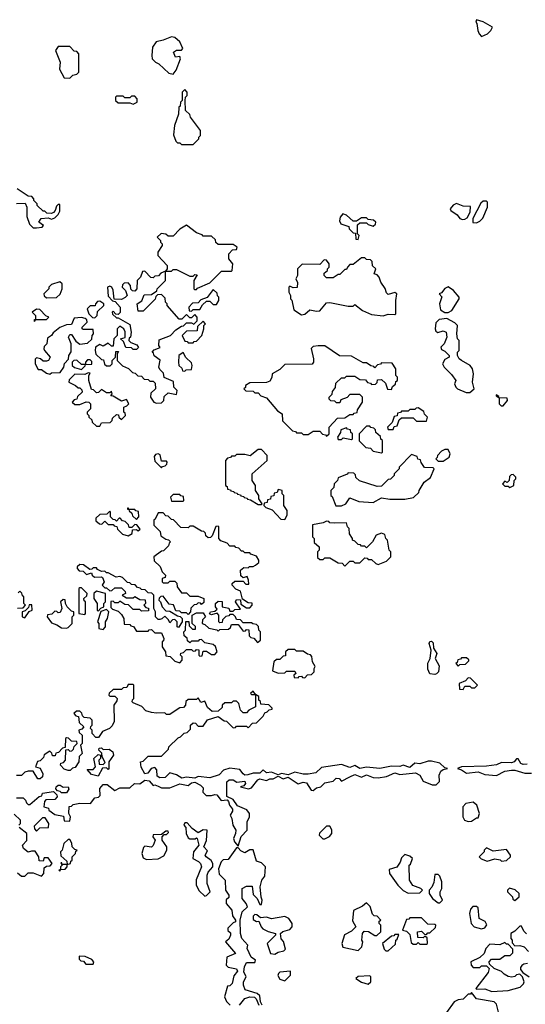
# Model space of a CAD drawing. Extents: x 2769579 to 2883812, y 684207 to 828660.
# Tile 445 of 505: x 2821825 to 2824857, y 809900 to 815810. Entities that reach past the tile are written whole.
import ezdxf

# ---------------------------------------------------------------- set-up
doc = ezdxf.new("R2010")
doc.units = 0

msp = doc.modelspace()

# ---------------------------------------------------------------- linework, layer by layer
at = {"layer": '0CON02XD'}
for points in [[(2824595, 815710), (2824630, 815725), (2824650, 815745), (2824660, 815765), (2824605, 815797.5), (2824565, 815810), (2824560, 815795), (2824567.5, 815787.5), (2824572.5, 815745), (2824580, 815725), (2824595, 815710)], [(2822745, 815482.5), (2822763.6, 815506.4), (2822790, 815575), (2822785, 815590), (2822760, 815585), (2822747.5, 815615), (2822765, 815626.7), (2822795, 815627.5), (2822802.5, 815637.5), (2822785, 815676.7), (2822755, 815703.3), (2822735, 815707.5), (2822685, 815686.7), (2822642.9, 815677.1), (2822621.2, 815645), (2822617.5, 815595), (2822620, 815575), (2822640, 815555), (2822660, 815545), (2822719.3, 815489.3), (2822745, 815482.5)], [(2822125, 815460), (2822143, 815477), (2822167, 815483), (2822180, 815495), (2822180, 815605), (2822168.3, 815618.3), (2822151.7, 815621.7), (2822125, 815650), (2822055, 815650), (2822040, 815625), (2822067.5, 815555), (2822063, 815513), (2822091.7, 815461.7), (2822125, 815460)], [(2822505, 815302.5), (2822530, 815315), (2822530, 815335), (2822515, 815350), (2822495, 815350), (2822485, 815340), (2822455, 815340), (2822445, 815350), (2822405, 815350), (2822400, 815345), (2822400, 815325), (2822415, 815310), (2822485, 815310), (2822505, 815302.5)], [(2822865, 815060), (2822900, 815095), (2822900, 815105), (2822910, 815115), (2822910, 815145), (2822850, 815225), (2822845, 815240), (2822820, 815265), (2822817.5, 815325), (2822820, 815345), (2822830, 815355), (2822830, 815375), (2822815, 815390), (2822800, 815375), (2822800, 815325), (2822790, 815315), (2822788.3, 815291.7), (2822780, 815285), (2822777, 815243), (2822752.5, 815175), (2822748.3, 815118.3), (2822761.7, 815081.7), (2822771.7, 815071.7), (2822785, 815070), (2822795, 815060), (2822865, 815060)], [(2821805, 814707.5), (2821858.3, 814708.3), (2821867.5, 814685), (2821868.3, 814628.3), (2821883, 814583), (2821905, 814560), (2821925, 814560), (2821960, 814565), (2821967.5, 814575), (2821940, 814595), (2821953, 814617), (2821995, 814620), (2822015, 814612.5), (2822035, 814620), (2822055, 814640), (2822065, 814660), (2822065, 814700), (2822055, 814700), (2822045, 814690), (2822037.5, 814665), (2822026.7, 814653.3), (2822015, 814647.5), (2821988.3, 814648.3), (2821975, 814660), (2821965, 814660), (2821930, 814695), (2821930, 814705), (2821910, 814725), (2821910, 814735), (2821898.3, 814748.3), (2821875, 814750), (2821810, 814795)], [(2824480.7, 814610.7), (2824495, 814612.5), (2824509.3, 814620.7), (2824527.5, 814655), (2824528.3, 814688.3), (2824485, 814690), (2824445, 814707.5), (2824423.6, 814696.4), (2824407.5, 814675), (2824410, 814665), (2824448, 814638), (2824465, 814617.5), (2824480.7, 814610.7)], [(2824565, 814590), (2824585, 814600), (2824601.7, 814618.3), (2824630, 814685), (2824630, 814715), (2824625, 814720), (2824605, 814720), (2824590.7, 814709.3), (2824543, 814617), (2824541.7, 814591.7), (2824565, 814590)], [(2823855, 814490), (2823860, 814515), (2823850, 814525), (2823851.7, 814578.3), (2823865, 814590), (2823905, 814590), (2823915, 814580), (2823945, 814570), (2823958.3, 814581.7), (2823960, 814595), (2823947, 814607), (2823915, 814610), (2823905, 814620), (2823875, 814620), (2823845, 814600), (2823825, 814600), (2823785, 814636.7), (2823762.5, 814645), (2823746.7, 814625), (2823743.3, 814603.3), (2823750, 814585), (2823798.3, 814568.3), (2823800, 814555), (2823825, 814530), (2823838.3, 814528.3), (2823841.7, 814491.7), (2823855, 814490)], [(2822645, 813507.5), (2822675, 813510), (2822690, 813525), (2822691.7, 813548.3), (2822715, 813570), (2822765, 813560), (2822770, 813585), (2822750, 813605), (2822748.3, 813638.3), (2822691.7, 813661.7), (2822688.3, 813688.3), (2822665, 813710), (2822660, 813725), (2822667, 813767), (2822631.7, 813791.7), (2822628.3, 813808.3), (2822620, 813815), (2822631.7, 813828.3), (2822668.3, 813841.7), (2822660, 813855), (2822661.7, 813888.3), (2822730, 813915), (2822760.7, 813949.3), (2822795, 813970), (2822808.3, 813971.7), (2822825, 813990), (2822855, 813990), (2822868.3, 813981.7), (2822888.3, 814001.7), (2822890, 814025), (2822875, 814040), (2822855, 814020), (2822845, 814020), (2822825, 814040), (2822798.3, 814011.7), (2822781.7, 814011.7), (2822710, 814095), (2822710, 814105), (2822700, 814115), (2822698.3, 814138.3), (2822675, 814160), (2822651.7, 814158.3), (2822641.7, 814148.3), (2822638.3, 814131.7), (2822565, 814060), (2822535, 814060), (2822530, 814105), (2822558.3, 814121.7), (2822571.7, 814158.3), (2822615, 814160), (2822648.3, 814181.7), (2822650, 814195), (2822700, 814245), (2822700, 814300), (2822735, 814300), (2822745, 814310), (2822765, 814310), (2822845, 814270), (2822865, 814270), (2822875, 814280), (2822888.3, 814278.3), (2822870, 814245), (2822870, 814195), (2822875, 814190), (2822885, 814190), (2822891.7, 814198.3), (2822965, 814230), (2823035, 814300), (2823095, 814300), (2823100, 814305), (2823102.5, 814345), (2823080, 814375), (2823080, 814405), (2823101.7, 814428.3), (2823125, 814430), (2823130, 814445), (2823105, 814460), (2823015, 814460), (2823001.7, 814471.7), (2822998.3, 814488.3), (2822975, 814510), (2822925, 814510), (2822918.3, 814518.3), (2822885, 814530), (2822825, 814577.5), (2822785, 814552.5), (2822745, 814510), (2822715, 814510), (2822701.7, 814521.7), (2822673, 814527), (2822650, 814505), (2822670, 814485), (2822670, 814475), (2822680, 814465), (2822680, 814455), (2822652.5, 814415), (2822652.5, 814395), (2822710, 814335), (2822710, 814315), (2822700, 814300), (2822671.7, 814288.3), (2822658.3, 814271.7), (2822635, 814270), (2822625, 814260), (2822611.7, 814261.7), (2822575, 814300), (2822561.7, 814298.3), (2822550, 814265), (2822530, 814245), (2822527.5, 814195), (2822515, 814180), (2822501.7, 814181.7), (2822491.7, 814191.7), (2822490, 814215), (2822475, 814230), (2822451.7, 814228.3), (2822441.7, 814218.3), (2822440, 814205), (2822460, 814185), (2822470, 814155), (2822458.3, 814141.7), (2822435, 814130), (2822391.7, 814131.7), (2822386.4, 814186.4), (2822377.5, 814205), (2822365, 814210), (2822352.5, 814205), (2822355, 814150), (2822381.7, 814121.7), (2822398.3, 814118.3), (2822427.5, 814085), (2822427, 814053), (2822415, 814040), (2822401.7, 814041.7), (2822385, 814060), (2822380, 814055), (2822381.7, 814041.7), (2822405, 814020), (2822415, 814020), (2822485, 813980), (2822492.5, 813935), (2822490, 813905), (2822481.7, 813898.3), (2822480, 813885), (2822491.7, 813871.7), (2822528.3, 813858.3), (2822538.3, 813841.7), (2822525, 813830), (2822505, 813830), (2822495, 813840), (2822461.7, 813841.7), (2822448.3, 813878.3), (2822430, 813895), (2822458.3, 813901.7), (2822457, 813937), (2822450, 813955), (2822425, 813970), (2822410, 813955), (2822410, 813915), (2822390, 813895), (2822385, 813850), (2822375, 813850), (2822355, 813867.5), (2822325, 813850), (2822305, 813860), (2822280, 813845), (2822277.5, 813825), (2822281.7, 813801.7), (2822315, 813770), (2822328.3, 813768.3), (2822333, 813743), (2822345, 813732.5), (2822367, 813733), (2822380, 813745), (2822380, 813765), (2822400, 813785), (2822401.7, 813818.3), (2822418.3, 813818.3), (2822410, 813805), (2822410, 813765), (2822441.7, 813731.7), (2822477, 813717), (2822501.7, 813691.7), (2822518.3, 813688.3), (2822533, 813673), (2822555, 813670), (2822571.7, 813651.7), (2822595, 813650), (2822605, 813640), (2822625, 813640), (2822638.3, 813628.3), (2822640, 813595), (2822611.7, 813568.3), (2822610, 813545), (2822630, 813515), (2822645, 813507.5)], [(2824005, 814033.3), (2824035, 814042.5), (2824075, 814040), (2824080, 814045), (2824080, 814125), (2824086.7, 814165), (2824075, 814172.5), (2824035, 814160), (2824025, 814170), (2824017, 814197), (2823990, 814235), (2823980, 814265), (2823968.3, 814278.3), (2823950, 814285), (2823960, 814315), (2823941.7, 814331.7), (2823938.3, 814358.3), (2823928.3, 814368.3), (2823905, 814370), (2823895, 814380), (2823875, 814380), (2823825, 814340), (2823805, 814340), (2823790, 814325), (2823785, 814310), (2823775, 814310), (2823745, 814280), (2823735, 814280), (2823705, 814260), (2823665, 814260), (2823650, 814275), (2823651.7, 814288.3), (2823670, 814305), (2823670, 814315), (2823680, 814325), (2823680, 814345), (2823665, 814367.5), (2823651.7, 814368.3), (2823625, 814340), (2823518.3, 814341.7), (2823490, 814315), (2823490, 814275), (2823480, 814255), (2823491.7, 814231.7), (2823488.3, 814201.7), (2823465, 814200), (2823445, 814210), (2823440, 814205), (2823440, 814175), (2823450, 814155), (2823450, 814135), (2823457, 814127), (2823468.3, 814068.3), (2823515, 814037.5), (2823535, 814042.5), (2823565, 814067.5), (2823605, 814060), (2823625, 814062.5), (2823665, 814110), (2823685, 814112.5), (2823795, 814090), (2823825, 814090), (2823835, 814100), (2823880, 814065), (2823935, 814040), (2824005, 814033.3)], [(2821985, 814140), (2822045, 814142.5), (2822067, 814163), (2822080, 814195), (2822080, 814225), (2822065, 814237.5), (2822015, 814220), (2822000, 814205), (2822000, 814195), (2821970, 814165), (2821971.7, 814151.7), (2821985, 814140)], [(2822855, 814060), (2822865, 814070), (2822905, 814070), (2822921.7, 814098.3), (2822945, 814120), (2822965, 814120), (2822985, 814100), (2823005, 814100), (2823020, 814125), (2823020, 814145), (2823011.7, 814151.7), (2823008.3, 814168.3), (2822985, 814190), (2822948.3, 814141.7), (2822911.7, 814128.3), (2822895, 814110), (2822861.7, 814108.3), (2822840, 814085), (2822841.7, 814061.7), (2822855, 814060)], [(2824395, 814052.5), (2824417.5, 814065), (2824460, 814135), (2824460, 814145), (2824427.5, 814185), (2824395, 814207.5), (2824373.6, 814196.4), (2824355, 814170), (2824340, 814165), (2824356.7, 814146.7), (2824343.3, 814105), (2824348.3, 814068.3), (2824375, 814052.5), (2824395, 814052.5)], [(2822275, 814020), (2822290, 814035), (2822291.7, 814058.3), (2822330, 814095), (2822330, 814105), (2822305, 814120), (2822291.7, 814118.3), (2822280, 814105), (2822278.3, 814091.7), (2822248.3, 814091.7), (2822230, 814075), (2822240, 814045), (2822261.7, 814021.7), (2822275, 814020)], [(2821915, 814000), (2821920, 814010), (2821985, 814010), (2822000, 814025), (2821981.7, 814031.7), (2821945, 814070), (2821925, 814072.5), (2821900, 814055), (2821920, 814035), (2821920, 814010), (2821910, 814005), (2821915, 814000)], [(2822005, 813682.5), (2822015, 813690), (2822068.3, 813691.7), (2822090, 813725), (2822093, 813747), (2822118.3, 813771.7), (2822120, 813795), (2822133, 813817), (2822133.3, 813865), (2822117.5, 813905), (2822125, 813920), (2822135, 813920), (2822160.7, 813880.7), (2822185, 813862.5), (2822231.7, 813868.3), (2822258.3, 813891.7), (2822260, 813915), (2822267.5, 813925), (2822265, 813950), (2822205, 813950), (2822200, 813955), (2822200, 813965), (2822230, 813995), (2822228.3, 814008.3), (2822217, 814017), (2822195, 814022.5), (2822151.7, 814018.3), (2822135, 813980), (2822105, 813977.5), (2822065, 813962.5), (2822025, 813930), (2822016.4, 813913.6), (2821991.7, 813898.3), (2821987.5, 813865), (2821971.7, 813848.3), (2821970, 813835), (2821973.6, 813823.6), (2822007.5, 813785), (2821997.5, 813765), (2821985, 813760), (2821965, 813760), (2821950, 813775), (2821925, 813780), (2821918.3, 813771.7), (2821917.5, 813745), (2821935, 813710), (2821955, 813710), (2821985, 813687.5), (2822005, 813682.5)], [(2822865, 813870), (2822871.7, 813878.3), (2822885, 813880), (2822917.5, 813915), (2822930, 813955), (2822930, 813975), (2822940, 813985), (2822925, 814000), (2822891.7, 813968.3), (2822888.3, 813941.7), (2822825, 813940), (2822800, 813915), (2822815, 813880), (2822828.3, 813878.3), (2822835, 813870), (2822865, 813870)], [(2824525, 813572.5), (2824550, 813595), (2824540, 813635), (2824547.5, 813685), (2824540, 813715), (2824527.5, 813735), (2824473.9, 813763.9), (2824460, 813775), (2824450, 813795), (2824450, 813815), (2824460, 813825), (2824460, 813885), (2824450, 813895), (2824447.5, 813925), (2824450, 813975), (2824435, 813990), (2824387, 814017), (2824340.5, 814009.5), (2824320.5, 813989.5), (2824316.7, 813955), (2824321.2, 813941.2), (2824333, 813933), (2824365, 813943.3), (2824382.5, 813935), (2824387.5, 813905), (2824370, 813865), (2824350, 813845), (2824355, 813830), (2824375, 813820), (2824400, 813795), (2824400, 813785), (2824375, 813770), (2824360, 813745), (2824370, 813725), (2824415, 813680), (2824440, 813645), (2824432.5, 813625), (2824440, 813605), (2824450, 813595), (2824503, 813573), (2824525, 813572.5)], [(2822815, 813700), (2822822.5, 813707.5), (2822855, 813710), (2822860, 813735), (2822855, 813750), (2822821.7, 813781.7), (2822805, 813812.5), (2822780, 813795), (2822777.5, 813755), (2822780, 813735), (2822798.3, 813718.3), (2822801.7, 813701.7), (2822815, 813700)], [(2823665, 813310), (2823680, 813325), (2823680, 813365), (2823731.7, 813418.3), (2823775, 813420), (2823805, 813440), (2823825, 813440), (2823831.7, 813448.3), (2823848.3, 813451.7), (2823851.7, 813468.3), (2823880, 813515), (2823880, 813545), (2823865, 813560), (2823805, 813560), (2823788.3, 813541.7), (2823751.7, 813528.3), (2823745, 813510), (2823725, 813510), (2823715, 813520), (2823691.7, 813521.7), (2823681.7, 813531.7), (2823680, 813545), (2823698.3, 813561.7), (2823701.7, 813578.3), (2823718.3, 813601.7), (2823721.7, 813628.3), (2823755, 813660), (2823775, 813660), (2823785, 813670), (2823835, 813670), (2823865, 813650), (2823898.3, 813648.3), (2823911.7, 813631.7), (2823928.3, 813628.3), (2823935, 813620), (2823958.3, 813621.7), (2823968.3, 813631.7), (2823971.7, 813648.3), (2823995, 813650), (2824018.3, 813628.3), (2824031.7, 813591.7), (2824055, 813590), (2824061.7, 813608.3), (2824078.3, 813621.7), (2824081.7, 813638.3), (2824090, 813645), (2824090, 813665), (2824080, 813675), (2824080, 813715), (2824058.3, 813748.3), (2823995, 813750), (2823988.3, 813741.7), (2823971.7, 813738.3), (2823955, 813720), (2823948.3, 813728.3), (2823931.7, 813731.7), (2823905, 813750), (2823885, 813750), (2823815, 813790), (2823743, 813793), (2823655, 813852.5), (2823615, 813853.3), (2823585, 813847.5), (2823573, 813837), (2823586.7, 813775), (2823587.5, 813755), (2823578.3, 813741.7), (2823415, 813740), (2823385, 813710), (2823340, 813685), (2823337, 813663), (2823325, 813640), (2823305, 813632.5), (2823205, 813630), (2823180, 813615), (2823178.3, 813601.7), (2823170, 813595), (2823181.7, 813581.7), (2823225, 813580), (2823235, 813570), (2823255, 813570), (2823271.7, 813551.7), (2823305, 813540), (2823371.7, 813461.7), (2823400, 813445), (2823401.7, 813401.7), (2823461.7, 813341.7), (2823478.3, 813338.3), (2823485, 813330), (2823515, 813330), (2823525, 813320), (2823555, 813320), (2823585, 813340), (2823625, 813340), (2823641.7, 813321.7), (2823658.3, 813318.3), (2823665, 813310)], [(2822195, 813710), (2822218.3, 813731.7), (2822220, 813740), (2822258.3, 813741.7), (2822258.3, 813758.3), (2822247.5, 813767.5), (2822232.5, 813767.5), (2822220, 813755), (2822220, 813740), (2822195, 813740), (2822167, 813767), (2822150, 813765), (2822140, 813755), (2822140, 813735), (2822153, 813723), (2822195, 813710)], [(2822305, 813370), (2822315, 813390), (2822368.3, 813391.7), (2822380, 813405), (2822381.7, 813418.3), (2822405, 813440), (2822418.3, 813438.3), (2822420, 813425), (2822435, 813410), (2822460, 813435), (2822458.3, 813448.3), (2822450, 813455), (2822450, 813485), (2822468.3, 813491.7), (2822480, 813505), (2822465, 813530), (2822435, 813520), (2822385, 813550), (2822371.7, 813551.7), (2822380, 813565), (2822375, 813580), (2822365, 813570), (2822345, 813570), (2822315, 813590), (2822298.3, 813571.7), (2822285, 813570), (2822268.3, 813588.3), (2822255, 813590), (2822240, 813645), (2822240, 813675), (2822248.3, 813688.3), (2822235, 813690), (2822215, 813680), (2822155, 813682.5), (2822121.7, 813648.3), (2822120, 813635), (2822160, 813615), (2822175, 813600), (2822185, 813600), (2822198.3, 813588.3), (2822200, 813575), (2822171.7, 813548.3), (2822168.3, 813531.7), (2822151.7, 813528.3), (2822140, 813515), (2822155, 813500), (2822185, 813500), (2822223, 813517), (2822240, 813515), (2822250, 813505), (2822250, 813475), (2822230, 813455), (2822230, 813445), (2822240, 813435), (2822240, 813425), (2822258.3, 813408.3), (2822260, 813395), (2822285, 813370), (2822305, 813370)], [(2824725, 813492.5), (2824750, 813525), (2824748.3, 813538.3), (2824700, 813540), (2824698.3, 813548.3), (2824681.7, 813558.3), (2824681.7, 813551.7), (2824700, 813540), (2824700, 813505), (2824713, 813493), (2824725, 813492.5)], [(2824065, 813350), (2824071.7, 813368.3), (2824088.3, 813371.7), (2824101.7, 813408.3), (2824115, 813420), (2824185, 813420), (2824205, 813400), (2824265, 813400), (2824270, 813425), (2824251.7, 813441.7), (2824248.3, 813458.3), (2824215, 813480), (2824201.7, 813478.3), (2824195, 813470), (2824165, 813470), (2824155, 813460), (2824115, 813460), (2824108.3, 813451.7), (2824091.7, 813448.3), (2824088.3, 813431.7), (2824071.7, 813428.3), (2824058.3, 813391.7), (2824030, 813365), (2824035, 813350), (2824065, 813350)], [(2823815, 813290), (2823820, 813295), (2823820, 813325), (2823811.7, 813331.7), (2823808.3, 813348.3), (2823791.7, 813351.7), (2823785, 813360), (2823751.7, 813348.3), (2823748.3, 813331.7), (2823730, 813305), (2823735, 813290), (2823755, 813290), (2823765, 813300), (2823815, 813290)], [(2823995, 813210), (2824000, 813215), (2824000, 813285), (2823991.7, 813291.7), (2823988.3, 813308.3), (2823961.7, 813331.7), (2823958.3, 813348.3), (2823948.3, 813358.3), (2823931.7, 813361.7), (2823925, 813370), (2823905, 813370), (2823860, 813325), (2823861.7, 813281.7), (2823901.7, 813241.7), (2823928.3, 813238.3), (2823945, 813220), (2823995, 813210)], [(2823275, 812900), (2823280, 812905), (2823260, 812935), (2823260, 812955), (2823240, 812985), (2823240, 813015), (2823220, 813045), (2823220, 813085), (2823310, 813165), (2823310, 813195), (2823275, 813230), (2823255, 813230), (2823207, 813193), (2823175, 813200), (2823125, 813200), (2823115, 813190), (2823095, 813190), (2823088.3, 813181.7), (2823071.7, 813178.3), (2823060, 813165), (2823060, 813015), (2823068.3, 813008.3), (2823071.7, 812991.7), (2823088.3, 812988.3), (2823091.7, 812981.7), (2823108.3, 812978.3), (2823111.7, 812971.7), (2823128.3, 812968.3), (2823131.7, 812961.7), (2823148.3, 812958.3), (2823151.7, 812951.7), (2823168.3, 812948.3), (2823171.7, 812941.7), (2823188.3, 812938.3), (2823191.7, 812931.7), (2823208.3, 812928.3), (2823255, 812900), (2823275, 812900)], [(2824365, 813160), (2824400, 813185), (2824407.5, 813205), (2824395, 813230), (2824375, 813230), (2824355, 813220), (2824330, 813195), (2824328.3, 813181.7), (2824320, 813175), (2824335, 813160), (2824365, 813160)], [(2822675, 813120), (2822681.7, 813128.3), (2822698.3, 813131.7), (2822708.3, 813141.7), (2822710, 813155), (2822705, 813160), (2822675, 813160), (2822668, 813198), (2822655, 813203.8), (2822640, 813200), (2822631.7, 813188.3), (2822635, 813160), (2822675, 813120)], [(2823721.7, 812891.7), (2823755, 812892.5), (2823780, 812905), (2823805, 812940), (2823858.3, 812918.3), (2823945, 812912.5), (2823995, 812940), (2824045, 812932.5), (2824135, 812932.5), (2824187, 812943), (2824218.3, 812971.7), (2824220, 812985), (2824250, 813035), (2824288.3, 813061.7), (2824310, 813115), (2824305, 813120), (2824251.7, 813121.7), (2824231.7, 813151.7), (2824228.3, 813168.3), (2824211.7, 813171.7), (2824208.3, 813188.3), (2824175, 813200), (2824100, 813125), (2824100, 813115), (2824070, 813085), (2824070, 813075), (2824058.3, 813061.7), (2824048.3, 813051.7), (2824035, 813050), (2823995, 813010), (2823968.3, 813008.3), (2823863, 813043), (2823841.7, 813061.7), (2823838.3, 813078.3), (2823828.3, 813088.3), (2823795, 813090), (2823788.3, 813081.7), (2823735, 813060), (2823730, 813045), (2823710, 813025), (2823708.3, 813001.7), (2823690, 812985), (2823690, 812955), (2823698.3, 812948.3), (2823721.7, 812891.7)], [(2824765, 813002.5), (2824787.5, 813015), (2824790, 813045), (2824800, 813055), (2824800, 813065), (2824785, 813080), (2824771.7, 813078.3), (2824761.7, 813068.3), (2824760, 813045), (2824748.3, 813031.7), (2824735, 813040), (2824720, 813025), (2824735, 813010), (2824755, 813010), (2824765, 813002.5)], [(2823415, 812810), (2823430, 812835), (2823430, 812865), (2823410, 812895), (2823410, 812955), (2823400, 812965), (2823400, 812985), (2823375, 812990), (2823368.3, 812971.7), (2823351.7, 812968.3), (2823348.3, 812951.7), (2823331.7, 812948.3), (2823328.3, 812931.7), (2823311.7, 812928.3), (2823308.3, 812911.7), (2823291.7, 812908.3), (2823290, 812895), (2823301.7, 812881.7), (2823338.3, 812868.3), (2823391.7, 812811.7), (2823415, 812810)], [(2822805, 812920), (2822810, 812925), (2822808.3, 812948.3), (2822791.7, 812951.7), (2822785, 812960), (2822745, 812960), (2822730, 812945), (2822735, 812920), (2822805, 812920)], [(2822525, 812810), (2822540, 812825), (2822538.3, 812858.3), (2822521.7, 812861.7), (2822515, 812870), (2822480, 812870), (2822478.3, 812878.3), (2822471.7, 812878.3), (2822471.7, 812871.7), (2822480, 812870), (2822481.7, 812861.7), (2822498.3, 812848.3), (2822501.7, 812831.7), (2822525, 812810)], [(2822785, 811950), (2822800, 811965), (2822800, 811985), (2822790, 811995), (2822791.7, 812008.3), (2822808.3, 812011.7), (2822825, 812030), (2822855, 812030), (2822865, 812020), (2822878.3, 812021.7), (2822885, 812030), (2822898.3, 812028.3), (2822900, 811995), (2822905, 811990), (2822918.3, 811991.7), (2822925, 812020), (2822945, 812020), (2822975, 812000), (2822995, 812000), (2823010, 812015), (2822998.3, 812048.3), (2822985, 812060), (2822935, 812070), (2822915, 812090), (2822901.7, 812088.3), (2822895, 812080), (2822855, 812080), (2822845, 812070), (2822831.7, 812081.7), (2822828.3, 812098.3), (2822811.7, 812111.7), (2822810, 812135), (2822820, 812145), (2822821.7, 812198.3), (2822838.3, 812198.3), (2822841.7, 812171.7), (2822861.7, 812151.7), (2822878.3, 812151.7), (2822878.3, 812168.3), (2822860, 812185), (2822860, 812235), (2822885, 812250), (2822925, 812250), (2822940, 812225), (2822921.7, 812208.3), (2822920, 812185), (2822935, 812180), (2822958.3, 812158.3), (2823007, 812147), (2823015, 812140), (2823025, 812150), (2823077.5, 812152.5), (2823088.3, 812161.7), (2823095, 812180), (2823135, 812180), (2823165, 812140), (2823178.3, 812141.7), (2823185, 812150), (2823198.3, 812148.3), (2823201.7, 812111.7), (2823211.7, 812101.7), (2823228.3, 812098.3), (2823251.7, 812071.7), (2823270, 812085), (2823270, 812135), (2823260, 812145), (2823257, 812167), (2823245, 812180), (2823223, 812183), (2823215, 812190), (2823165, 812190), (2823148.3, 812208.3), (2823125, 812210), (2823120, 812225), (2823105, 812240), (2823085, 812240), (2823078.3, 812231.7), (2823061.7, 812228.3), (2823041.7, 812208.3), (2823038.3, 812191.7), (2823025, 812190), (2823020, 812195), (2823020, 812235), (2823008.3, 812248.3), (2822975, 812237.5), (2822963, 812243), (2822970, 812255), (2822995, 812260), (2823008.3, 812271.7), (2823000, 812285), (2823000, 812305), (2823015, 812320), (2823038.3, 812318.3), (2823040, 812285), (2823078.3, 812278.3), (2823085, 812260), (2823105, 812260), (2823115, 812270), (2823148.3, 812271.7), (2823120, 812315), (2823125, 812330), (2823148.3, 812328.3), (2823151.7, 812301.7), (2823185, 812280), (2823205, 812280), (2823220, 812295), (2823218.3, 812308.3), (2823195, 812310), (2823161.7, 812331.7), (2823150, 812380), (2823121.7, 812391.7), (2823100, 812415), (2823100, 812425), (2823115, 812440), (2823165, 812440), (2823181.7, 812421.7), (2823198.3, 812421.7), (2823197.5, 812445), (2823188.3, 812468.3), (2823165, 812460), (2823151.7, 812471.7), (2823150, 812505), (2823168.3, 812521.7), (2823195, 812520), (2823203, 812527), (2823225, 812527.5), (2823240, 812535), (2823258.3, 812551.7), (2823260, 812565), (2823245, 812590), (2823211.7, 812601.7), (2823205, 812610), (2823175, 812610), (2823165, 812620), (2823155, 812620), (2823138.3, 812638.3), (2823121.7, 812641.7), (2823115, 812650), (2823085, 812650), (2823068.3, 812668.3), (2823031.7, 812681.7), (2823020, 812695), (2823020, 812765), (2823015, 812770), (2823001.7, 812768.3), (2822978.3, 812711.7), (2822968.3, 812701.7), (2822955, 812700), (2822941.7, 812711.7), (2822938.3, 812728.3), (2822928.3, 812738.3), (2822915, 812740), (2822865, 812770), (2822845, 812770), (2822835, 812760), (2822791.7, 812761.7), (2822748.3, 812808.3), (2822735, 812810), (2822715, 812830), (2822701.7, 812831.7), (2822685, 812850), (2822655, 812850), (2822638.3, 812811.7), (2822630, 812805), (2822630, 812775), (2822668.3, 812738.3), (2822671.7, 812711.7), (2822701.7, 812691.7), (2822718.3, 812688.3), (2822730, 812675), (2822721.7, 812668.3), (2822718.3, 812651.7), (2822688.3, 812621.7), (2822675, 812620), (2822630, 812585), (2822631.7, 812561.7), (2822668.3, 812528.3), (2822680, 812495), (2822700, 812475), (2822698.3, 812461.7), (2822680, 812455), (2822680, 812435), (2822685, 812430), (2822715, 812430), (2822725, 812440), (2822755, 812440), (2822768.3, 812428.3), (2822770, 812405), (2822795, 812370), (2822825, 812370), (2822845, 812350), (2822895, 812350), (2822930, 812335), (2822928.3, 812311.7), (2822915, 812300), (2822908.3, 812308.3), (2822895, 812310), (2822885, 812300), (2822871.7, 812298.3), (2822851.7, 812278.3), (2822850, 812255), (2822835, 812240), (2822825, 812250), (2822795, 812250), (2822785, 812260), (2822761.7, 812261.7), (2822748.3, 812298.3), (2822721.7, 812301.7), (2822685, 812350), (2822671.7, 812348.3), (2822661.7, 812338.3), (2822660, 812325), (2822670, 812315), (2822680, 812285), (2822701.7, 812261.7), (2822725, 812260), (2822771.7, 812231.7), (2822788.3, 812228.3), (2822800, 812215), (2822800, 812195), (2822778.3, 812161.7), (2822770, 812165), (2822770, 812195), (2822755, 812210), (2822741.7, 812208.3), (2822725, 812190), (2822718.3, 812208.3), (2822695, 812230), (2822677, 812213), (2822665, 812210), (2822655, 812210), (2822640, 812225), (2822640, 812255), (2822630, 812275), (2822630, 812355), (2822618.3, 812368.3), (2822595, 812370), (2822578.3, 812388.3), (2822555, 812390), (2822548.3, 812398.3), (2822531.7, 812401.7), (2822518.3, 812418.3), (2822495, 812420), (2822485, 812430), (2822471.7, 812431.7), (2822441.7, 812461.7), (2822425, 812467.5), (2822403, 812463), (2822355, 812490), (2822345, 812490), (2822335, 812500), (2822315, 812497.5), (2822290.7, 812510.7), (2822285, 812520), (2822265, 812520), (2822258.3, 812511.7), (2822245, 812510), (2822208.3, 812538.3), (2822185, 812540), (2822170, 812525), (2822170, 812515), (2822181.7, 812501.7), (2822205, 812500), (2822225, 812480), (2822255, 812490), (2822260, 812475), (2822273, 812463), (2822315, 812466.7), (2822321.7, 812461.7), (2822332.5, 812435), (2822320, 812415), (2822335, 812400), (2822345, 812400), (2822365, 812382.5), (2822377, 812383), (2822395, 812400), (2822435, 812400), (2822458.3, 812378.3), (2822460, 812365), (2822440, 812355), (2822465, 812340), (2822505, 812340), (2822515, 812347.5), (2822545, 812330), (2822578.3, 812328.3), (2822580, 812305), (2822570, 812295), (2822581.7, 812281.7), (2822598.3, 812278.3), (2822598.3, 812261.7), (2822555, 812260), (2822545, 812270), (2822505, 812270), (2822478.3, 812298.3), (2822455, 812300), (2822425, 812320), (2822415, 812310), (2822395, 812310), (2822385, 812320), (2822371.7, 812318.3), (2822371.7, 812281.7), (2822381.7, 812271.7), (2822415, 812260), (2822435, 812240), (2822450, 812215), (2822451.7, 812181.7), (2822485, 812180), (2822491.7, 812171.7), (2822508.3, 812168.3), (2822525, 812140), (2822595, 812140), (2822601.7, 812148.3), (2822615, 812150), (2822635, 812130), (2822675, 812130), (2822690, 812095), (2822688.3, 812081.7), (2822680, 812075), (2822680, 812045), (2822700, 812015), (2822701.7, 811991.7), (2822728.3, 811988.3), (2822755, 811960), (2822785, 811950)], [(2822475, 812712.5), (2822500, 812725), (2822501.7, 812748.3), (2822525, 812750), (2822535, 812742.5), (2822548.3, 812751.7), (2822528.3, 812778.3), (2822515, 812780), (2822498.3, 812761.7), (2822481.7, 812761.7), (2822478.3, 812778.3), (2822458.3, 812798.3), (2822441.7, 812801.7), (2822428.3, 812818.3), (2822421.7, 812818.3), (2822405, 812800), (2822398.3, 812808.3), (2822385, 812810), (2822370, 812825), (2822370, 812855), (2822365, 812860), (2822348.3, 812841.7), (2822305, 812840), (2822281.7, 812818.3), (2822281.7, 812801.7), (2822303, 812783), (2822318.3, 812781.7), (2822335, 812800), (2822355, 812780), (2822385, 812780), (2822391.7, 812771.7), (2822408.3, 812768.3), (2822411.7, 812751.7), (2822441.7, 812721.7), (2822475, 812712.5)], [(2823775, 812530), (2823805, 812560), (2823825, 812560), (2823835, 812550), (2823865, 812550), (2823895, 812580), (2823908.3, 812578.3), (2823915, 812570), (2823935, 812570), (2823960, 812545), (2823975, 812540), (2824025, 812560), (2824050, 812585), (2824050, 812615), (2824040, 812625), (2824030, 812685), (2824020, 812695), (2824015, 812720), (2823995, 812727.5), (2823963.3, 812716.7), (2823940, 812675), (2823905, 812640), (2823895, 812650), (2823875, 812650), (2823868.3, 812658.3), (2823855, 812660), (2823835, 812680), (2823820, 812685), (2823820, 812695), (2823803, 812723), (2823800, 812755), (2823790, 812765), (2823785, 812790), (2823715, 812787.5), (2823685, 812790), (2823678.3, 812798.3), (2823665, 812800), (2823645, 812790), (2823581.7, 812778.3), (2823580, 812705), (2823590, 812695), (2823591.7, 812671.7), (2823620, 812645), (2823620, 812625), (2823610, 812615), (2823611.7, 812581.7), (2823625, 812570), (2823645, 812570), (2823655, 812580), (2823685, 812580), (2823735, 812550), (2823758.3, 812548.3), (2823775, 812530)], [(2822215, 812240), (2822220, 812245), (2822220, 812315), (2822211.7, 812321.7), (2822210, 812335), (2822228.3, 812351.7), (2822230, 812365), (2822195, 812400), (2822185, 812400), (2822180, 812395), (2822180, 812245), (2822215, 812240)], [(2821811.7, 812278.3), (2821845, 812280), (2821860, 812295), (2821850, 812305), (2821850, 812345), (2821841.7, 812351.7), (2821838.3, 812368.3), (2821825, 812380), (2821815, 812370)], [(2822105, 812157.5), (2822115, 812162.5), (2822140, 812185), (2822140, 812225), (2822150, 812235), (2822150, 812255), (2822135, 812260), (2822110, 812285), (2822100, 812305), (2822098.3, 812328.3), (2822085, 812330), (2822070, 812315), (2822077.5, 812275), (2822068.3, 812251.7), (2822055, 812250), (2822048.3, 812258.3), (2822035, 812260), (2822018.3, 812241.7), (2821991.7, 812238.3), (2821990, 812225), (2822015, 812190), (2822048.3, 812178.3), (2822075, 812160), (2822105, 812157.5)], [(2822295, 812260), (2822311.7, 812278.3), (2822330, 812285), (2822330, 812305), (2822340, 812315), (2822340, 812365), (2822285, 812380), (2822270, 812365), (2822270, 812335), (2822290, 812305), (2822290, 812265), (2822295, 812260)], [(2821855, 812220), (2821881.7, 812258.3), (2821900, 812265), (2821898.3, 812298.3), (2821881.7, 812298.3), (2821878.3, 812281.7), (2821858.3, 812261.7), (2821840, 812255), (2821840, 812225), (2821855, 812220)], [(2822325, 812150), (2822340, 812165), (2822340, 812195), (2822352.5, 812215), (2822360, 812255), (2822345, 812270), (2822311.7, 812258.3), (2822292.5, 812195), (2822300, 812185), (2822300, 812155), (2822325, 812150)], [(2824315, 811878.8), (2824285, 811883.3), (2824271.7, 811911.7), (2824271.7, 811948.3), (2824287.5, 811975), (2824293.3, 812025), (2824280, 812065), (2824285, 812077.5), (2824295, 812080), (2824305, 812070), (2824306.7, 812036.7), (2824326.7, 812005), (2824317.5, 811975), (2824340.7, 811930.7), (2824336.7, 811895), (2824325, 811883.8), (2824315, 811878.8)], [(2823535, 811860), (2823551.7, 811878.3), (2823575, 811880), (2823590, 811895), (2823590, 811915), (2823596.7, 811926.7), (2823580, 811955), (2823577, 811987), (2823568.3, 811998.3), (2823551.7, 812001.7), (2823525, 812020), (2823485, 812020), (2823475, 812030), (2823435, 812030), (2823420, 812015), (2823418.3, 811991.7), (2823405, 811990), (2823385, 811970), (2823365, 811970), (2823350, 811955), (2823341.7, 811901.7), (2823375, 811887.5), (2823415, 811890), (2823425, 811900), (2823475, 811900), (2823480, 811885), (2823470, 811875), (2823471.7, 811861.7), (2823495, 811860), (2823501.7, 811868.3), (2823515, 811870), (2823521.7, 811861.7), (2823535, 811860)], [(2824455, 811930), (2824465, 811940), (2824498.3, 811941.7), (2824518.3, 811961.7), (2824518.3, 811968.3), (2824505, 811980), (2824475, 811980), (2824468.3, 811971.7), (2824451.7, 811968.3), (2824448.3, 811951.7), (2824440, 811945), (2824455, 811930)], [(2824485, 811790), (2824495, 811810), (2824525, 811810), (2824535, 811800), (2824555, 811800), (2824570, 811815), (2824528.3, 811858.3), (2824515, 811860), (2824498.3, 811841.7), (2824460, 811825), (2824461.7, 811791.7), (2824485, 811790)], [(2821805, 811140), (2821845, 811140), (2821860, 811125), (2821865, 811110), (2821875, 811100), (2821885, 811100), (2821941.7, 811148.3), (2821958.3, 811151.7), (2821961.7, 811168.3), (2822027.5, 811177.5), (2822048.3, 811158.3), (2822050, 811145), (2822035, 811130), (2821981.7, 811128.3), (2821973, 811117), (2821970, 811085), (2821998.3, 811078.3), (2822000, 811065), (2822035, 811040), (2822088.3, 811028.3), (2822091.7, 811001.7), (2822125, 811000), (2822130, 811025), (2822120, 811045), (2822121.7, 811088.3), (2822135, 811090), (2822145, 811100), (2822185, 811107.5), (2822250, 811105), (2822275, 811140), (2822297, 811143), (2822307, 811153), (2822306, 811195), (2822325, 811218.9), (2822350, 811220), (2822395, 811182.5), (2822425, 811200), (2822485, 811200), (2822512.5, 811225), (2822545, 811223.3), (2822575, 811246.2), (2822600.5, 811240.5), (2822625, 811212.5), (2822635, 811217.5), (2822655, 811210), (2822675, 811200), (2822725, 811200), (2822785, 811222.5), (2822835, 811212.5), (2822855, 811230), (2822875, 811232.5), (2822910, 811215), (2822925, 811200), (2822923, 811173), (2822943, 811153), (2822975, 811152.5), (2822995, 811160), (2823006.4, 811156.4), (2823033, 811123), (2823068.3, 811128.3), (2823077.5, 811117.5), (2823082.5, 811095), (2823101.7, 811071.7), (2823101.7, 811058.3), (2823087.5, 811035), (2823097.5, 811015), (2823103.3, 810975), (2823121.2, 810945), (2823120, 810925), (2823106.7, 810895), (2823113.8, 810875), (2823135, 810850), (2823152.5, 810907.5), (2823190, 810945), (2823190, 810995), (2823202.5, 811025), (2823202.5, 811045), (2823187, 811067), (2823130.7, 811090.7), (2823105, 811130), (2823067.5, 811147.5), (2823067.5, 811235), (2823081.7, 811248.3), (2823105, 811246.7), (2823127, 811233), (2823175, 811240), (2823180, 811225), (2823168.3, 811211.7), (2823150, 811205), (2823196.7, 811193.3), (2823215, 811200), (2823253.6, 811246.4), (2823265, 811252.5), (2823305, 811242.5), (2823325, 811252.5), (2823345, 811252.5), (2823375, 811270), (2823405, 811252.5), (2823435, 811262.5), (2823495, 811222.5), (2823525, 811232.5), (2823545, 811230), (2823572.5, 811185), (2823585, 811182.5), (2823605, 811200), (2823630, 811205), (2823655, 811230), (2823705, 811240), (2823723, 811257), (2823740, 811255), (2823755, 811240), (2823804, 811266), (2823835, 811280), (2823875, 811263.3), (2823905, 811278), (2823945, 811261.2), (2823975, 811260), (2824025, 811266.7), (2824075, 811289.2), (2824105, 811280), (2824198.8, 811288.8), (2824223.8, 811275), (2824245, 811240), (2824298.3, 811218.3), (2824321.7, 811218.3), (2824341.7, 811238.3), (2824340, 811275), (2824350, 811300), (2824365, 811310), (2824390, 811315), (2824375, 811320), (2824345, 811347.5), (2824295, 811360), (2824275, 811360), (2824225, 811342.5), (2824195, 811346.7), (2824165, 811322), (2824125, 811336.2), (2824105, 811326.7), (2824055, 811328.8), (2823984.3, 811315.7), (2823905, 811324), (2823865.8, 811315.8), (2823835, 811333.8), (2823805, 811321.2), (2823755, 811340), (2823635, 811322), (2823600.6, 811289.4), (2823555, 811282), (2823525, 811282), (2823475, 811293.8), (2823435, 811276.7), (2823395, 811286), (2823375, 811277.5), (2823335, 811292.5), (2823305, 811290), (2823285, 811307.5), (2823265, 811287.5), (2823225, 811287.5), (2823193.6, 811276.4), (2823175, 811276.2), (2823165, 811283.3), (2823145, 811310), (2823085, 811318), (2823047.5, 811305), (2823022, 811278), (2822965, 811260), (2822895, 811266.7), (2822875, 811257.5), (2822825, 811263.3), (2822797, 811257), (2822765, 811277.5), (2822725, 811290), (2822698.3, 811261.7), (2822665, 811258.8), (2822650.3, 811270.3), (2822647.1, 811307.1), (2822635, 811321.2), (2822613.9, 811316.1), (2822593, 811287), (2822575, 811282.5), (2822553, 811323), (2822550, 811355), (2822565, 811360), (2822595, 811390), (2822675, 811390), (2822718.3, 811431.7), (2822720, 811445), (2822775, 811500), (2822790, 811505), (2822811.7, 811528.3), (2822828.3, 811531.7), (2822848.3, 811551.7), (2822850, 811575), (2822865, 811590), (2822878.3, 811588.3), (2822895, 811570), (2822925, 811570), (2822951.7, 811608.3), (2823015, 811627.5), (2823051.7, 811601.7), (2823065, 811600), (2823105, 811560), (2823118.3, 811561.7), (2823125, 811570), (2823185, 811570), (2823195, 811560), (2823221.7, 811588.3), (2823245, 811590), (2823285, 811630), (2823295, 811650), (2823310, 811655), (2823321.7, 811668.3), (2823338.3, 811671.7), (2823338.3, 811678.3), (2823318.3, 811698.3), (2823271.7, 811701.7), (2823268.3, 811718.3), (2823260, 811725), (2823258.3, 811748.3), (2823240, 811760), (2823225, 811780), (2823210, 811765), (2823215, 811760), (2823240, 811760), (2823240, 811685), (2823200, 811665), (2823185, 811650), (2823165, 811650), (2823150, 811665), (2823140, 811705), (2823125, 811720), (2823105, 811720), (2823095, 811710), (2823055, 811710), (2823040, 811695), (2823038.3, 811681.7), (2823015, 811660), (2822978.3, 811658.3), (2822951.7, 811681.7), (2822935, 811720), (2822911.7, 811711.7), (2822895, 811740), (2822885, 811730), (2822835, 811730), (2822821.7, 811718.3), (2822820, 811695), (2822808.3, 811681.7), (2822785, 811680), (2822751.7, 811658.3), (2822725, 811640), (2822705, 811640), (2822695, 811650), (2822645, 811647.5), (2822615, 811652.5), (2822581.7, 811661.7), (2822558.3, 811688.3), (2822505, 811710), (2822500, 811715), (2822501.7, 811728.3), (2822510, 811735), (2822510, 811815), (2822505, 811820), (2822475, 811820), (2822468.3, 811801.7), (2822445, 811800), (2822435, 811790), (2822385, 811790), (2822361.7, 811768.3), (2822360, 811755), (2822365, 811750), (2822395, 811750), (2822410, 811735), (2822408.3, 811721.7), (2822390, 811695), (2822391.7, 811598.3), (2822379.3, 811570.7), (2822363.6, 811556.4), (2822321.7, 811538.3), (2822298.3, 811501.7), (2822281.7, 811501.7), (2822260, 811525), (2822260, 811545), (2822250, 811555), (2822251.7, 811568.3), (2822260, 811575), (2822260, 811605), (2822248.3, 811618.3), (2822211.7, 811621.7), (2822201.7, 811631.7), (2822198.3, 811648.3), (2822185, 811660), (2822165, 811660), (2822150, 811645), (2822161.7, 811631.7), (2822178.3, 811628.3), (2822181.7, 811591.7), (2822210, 811565), (2822198.3, 811551.7), (2822180, 811545), (2822181.7, 811531.7), (2822200, 811515), (2822200, 811465), (2822190, 811455), (2822200, 811405), (2822181.7, 811388.3), (2822180, 811355), (2822158.3, 811321.7), (2822141.7, 811318.3), (2822127, 811303), (2822115, 811302.5), (2822091.7, 811311.7), (2822070, 811335), (2822071.7, 811348.3), (2822088.3, 811351.7), (2822100, 811365), (2822101.7, 811428.3), (2822115, 811430), (2822125, 811420), (2822138.3, 811421.7), (2822148.3, 811431.7), (2822151.7, 811448.3), (2822170, 811465), (2822168.3, 811478.3), (2822135, 811480), (2822118.3, 811498.3), (2822105, 811500), (2822100, 811495), (2822098.3, 811441.7), (2822081.7, 811438.3), (2822058.3, 811411.7), (2822041.7, 811408.3), (2822038.3, 811391.7), (2822021.7, 811391.7), (2822018.3, 811408.3), (2822005, 811420), (2821971.7, 811398.3), (2821968.3, 811381.7), (2821948.3, 811361.7), (2821931.7, 811358.3), (2821920, 811325), (2821948.3, 811318.3), (2821963, 811283), (2821961.2, 811265), (2821947.3, 811252.7), (2821934.3, 811254.3), (2821905, 811300), (2821875, 811300), (2821855, 811292.5), (2821835, 811272.5), (2821805, 811273.3)], [(2822295, 811270), (2822255, 811280), (2822230, 811310), (2822265, 811310), (2822280, 811325), (2822270, 811375), (2822295, 811400), (2822310, 811395), (2822310, 811375), (2822300, 811365), (2822301.7, 811341.7), (2822325, 811340), (2822338.3, 811351.7), (2822320, 811385), (2822318.3, 811408.3), (2822300, 811425), (2822301.7, 811438.3), (2822315, 811440), (2822325, 811430), (2822361.7, 811431.7), (2822382.5, 811415), (2822387.5, 811395), (2822360, 811355), (2822360, 811315), (2822355, 811310), (2822345, 811320), (2822321.7, 811318.3), (2822295, 811270)], [(2824868.9, 811341.1), (2824845, 811338.6), (2824831.2, 811345), (2824815, 811372.5), (2824805, 811373.3), (2824791.2, 811355), (2824775, 811348.6), (2824715, 811351.2), (2824685, 811337.5), (2824625, 811329.4), (2824474.5, 811325.5), (2824450, 811315), (2824475, 811306.7), (2824505, 811286.7), (2824575, 811296.2), (2824615, 811280), (2824685, 811273.8), (2824735, 811298.8), (2824775, 811306.2), (2824795, 811306.2), (2824855, 811286.7), (2824895, 811286.7)], [(2822105, 811170), (2822075, 811170), (2822068.3, 811178.3), (2822051.7, 811181.7), (2822042.5, 811192.5), (2822043.8, 811205), (2822055, 811216), (2822067.5, 811215), (2822085, 811202.5), (2822115, 811206), (2822119.3, 811190.7), (2822105, 811170)], [(2824515, 810997.5), (2824535, 811000), (2824565, 811020), (2824575, 811020), (2824582.5, 811045), (2824566.1, 811096.1), (2824545, 811113.3), (2824500, 811105), (2824482.5, 811085), (2824483.3, 811025), (2824492.5, 811005), (2824515, 810997.5)], [(2821820, 810975), (2821830, 810985), (2821830, 811005), (2821791.7, 811041.7)], [(2821925, 810940), (2821945, 810960), (2821998.3, 810961.7), (2822000, 810985), (2821978.3, 811018.3), (2821961.7, 811018.3), (2821911.7, 810968.3), (2821913, 810953), (2821925, 810940)], [(2822935, 810550), (2822945, 810552.5), (2822967.5, 810575), (2822948.8, 810625), (2822948.8, 810675), (2822955, 810692.5), (2822982.5, 810725), (2822982.5, 810745), (2822973.6, 810763.6), (2822942.5, 810785), (2822937.5, 810795), (2822951.7, 810821.7), (2822930, 810845), (2822945.9, 810884.1), (2822950, 810945), (2822925, 810947.5), (2822895, 810930), (2822860, 810955), (2822828.3, 810988.3), (2822815, 810990), (2822810, 810975), (2822821.7, 810961.7), (2822823.3, 810925), (2822835, 810900), (2822845, 810892.5), (2822877.5, 810892.5), (2822885, 810900), (2822890, 810895), (2822900, 810855), (2822867.5, 810815), (2822862.5, 810775), (2822897.7, 810757.7), (2822910, 810745), (2822916.2, 810725), (2822883.6, 810646.4), (2822882.5, 810615), (2822900.7, 810580.7), (2822935, 810550)], [(2821811.7, 810688.3), (2821835, 810670), (2821855, 810670), (2821875, 810690), (2821905, 810690), (2821955, 810670), (2821970, 810685), (2821971.7, 810718.3), (2821985, 810730), (2822008.3, 810731.7), (2822020, 810745), (2821995, 810780), (2821971.7, 810778.3), (2821965, 810760), (2821941.7, 810761.7), (2821940, 810785), (2821918.3, 810818.3), (2821895, 810820), (2821875, 810812.5), (2821847.5, 810835), (2821842.5, 810855), (2821867, 810883), (2821867.5, 810925), (2821821.7, 810961.7)], [(2822585, 810770), (2822655, 810772.5), (2822689.3, 810790.7), (2822707.5, 810825), (2822707.5, 810845), (2822680, 810885), (2822680, 810905), (2822691.7, 810918.3), (2822705, 810920), (2822718.3, 810931.7), (2822715, 810940), (2822701.7, 810938.3), (2822675, 810920), (2822625, 810917.5), (2822622.5, 810905), (2822637.5, 810885), (2822625, 810852.5), (2822615, 810842.5), (2822575, 810850), (2822568.3, 810841.7), (2822557.5, 810805), (2822565, 810780), (2822585, 810770)], [(2823655, 810892.5), (2823683, 810907), (2823697.5, 810925), (2823697, 810947), (2823685, 810970), (2823665, 810970), (2823623, 810927), (2823620, 810915), (2823643, 810893), (2823655, 810892.5)], [(2822065, 810700), (2822070, 810710), (2822098.3, 810711.7), (2822110, 810725), (2822110, 810740), (2822130, 810745), (2822131.7, 810758.3), (2822140, 810765), (2822140, 810785), (2822160, 810805), (2822161.7, 810818.3), (2822170, 810825), (2822155, 810830), (2822140, 810845), (2822137, 810867), (2822125, 810890), (2822115, 810890), (2822090, 810865), (2822080, 810825), (2822070, 810815), (2822071.7, 810791.7), (2822108.3, 810758.3), (2822110, 810740), (2822080, 810740), (2822078.3, 810748.3), (2822071.7, 810748.3), (2822080, 810735), (2822070, 810725), (2822070, 810710), (2822060, 810705), (2822065, 810700)], [(2823280, 809895), (2823270, 809915), (2823265, 809950), (2823250, 809965), (2823176.7, 809986.7), (2823166.7, 810015), (2823166.7, 810035), (2823182.5, 810065), (2823168.8, 810095), (2823172.5, 810125), (2823185, 810150), (2823235, 810150), (2823240, 810165), (2823213.3, 810183.3), (2823190, 810235), (2823193.3, 810255), (2823158, 810295), (2823148.8, 810325), (2823146.2, 810405), (2823160, 810455), (2823191.2, 810485), (2823183.8, 810505), (2823160, 810535), (2823160, 810595), (2823185, 810610), (2823218.3, 810608.3), (2823225, 810560), (2823250, 810535), (2823265, 810500), (2823275, 810500), (2823280, 810525), (2823272.5, 810542.5), (2823267.5, 810605), (2823277.5, 810645), (2823295, 810670), (2823300, 810725), (2823275, 810750), (2823245, 810760), (2823225, 810827.5), (2823205, 810826.7), (2823175, 810810), (2823151.2, 810821.2), (2823135, 810840), (2823125, 810840), (2823075, 810770), (2823045, 810766.7), (2823032.5, 810755), (2823017, 810713), (2823021.7, 810681.7), (2823057.5, 810645), (2823060, 810585), (2823080, 810555), (2823078.3, 810541.7), (2823063, 810527), (2823062.5, 810505), (2823097.5, 810465), (2823100.5, 810430.5), (2823120, 810405), (2823120, 810395), (2823105, 810390), (2823073, 810357), (2823073, 810343), (2823088.3, 810328.3), (2823090, 810315), (2823078.3, 810291.7), (2823060, 810275), (2823120, 810205), (2823067, 810183), (2823062.5, 810135), (2823075, 810122.5), (2823125, 810112.5), (2823131.7, 810098.3), (2823108.3, 810071.7), (2823100, 810025), (2823085, 810010), (2823071.7, 810008.3), (2823053.9, 809943.9), (2823065, 809917.5), (2823087.5, 809895)], [(2824155, 810567.5), (2824225, 810570), (2824240, 810585), (2824230, 810595), (2824183.6, 810613.6), (2824162.5, 810645), (2824160, 810735), (2824168.3, 810741.7), (2824180, 810775), (2824165, 810790), (2824135, 810800), (2824115, 810780), (2824107, 810753), (2824086.4, 810723.6), (2824041.7, 810708.3), (2824042.5, 810685), (2824092.5, 810615), (2824125, 810582.5), (2824155, 810567.5)], [(2824628.3, 810758.3), (2824675, 810772.5), (2824707, 810767), (2824715, 810760), (2824745, 810762.5), (2824767.5, 810785), (2824767.5, 810795), (2824745, 810830), (2824665, 810820), (2824625, 810840), (2824610, 810825), (2824610, 810815), (2824580, 810785), (2824593, 810773), (2824628.3, 810758.3)], [(2824345, 810510), (2824360, 810525), (2824347.5, 810555), (2824347.5, 810575), (2824357.5, 810595), (2824356.7, 810635), (2824345, 810670), (2824335, 810680), (2824315, 810680), (2824309.3, 810630.7), (2824297, 810603), (2824280, 810585), (2824280, 810565), (2824300, 810535), (2824335, 810510), (2824345, 810510)], [(2824795, 810522.5), (2824820, 810545), (2824820, 810565), (2824797, 810587), (2824763, 810597), (2824750, 810585), (2824750, 810575), (2824780, 810545), (2824781.7, 810531.7), (2824795, 810522.5)], [(2823855, 810222.5), (2823876.7, 810245), (2823882.5, 810275), (2823877.5, 810285), (2823880, 810325), (2823891.7, 810338.3), (2823917, 810337), (2823955, 810312.5), (2823967, 810313), (2823990, 810335), (2823990, 810375), (2823980, 810385), (2823981.7, 810398.3), (2823990, 810405), (2823968.3, 810428.3), (2823951.7, 810431.7), (2823941.7, 810441.7), (2823927, 810487), (2823905, 810510), (2823880.7, 810489.3), (2823826.4, 810463.6), (2823821.7, 810401.7), (2823840, 810365), (2823815, 810340), (2823773.6, 810316.4), (2823757.5, 810265), (2823763, 810243), (2823855, 810222.5)], [(2823355, 810200), (2823375, 810212.5), (2823408.3, 810221.7), (2823418.3, 810231.7), (2823407, 810277), (2823393, 810293), (2823390, 810325), (2823403, 810337), (2823445, 810350), (2823460, 810365), (2823460, 810385), (2823440, 810415), (2823415, 810427.5), (2823335, 810412.5), (2823305, 810422.5), (2823268.3, 810418.3), (2823247, 810437), (2823235, 810440), (2823225, 810430), (2823225, 810410), (2823245, 810397.5), (2823258.3, 810398.3), (2823272.5, 810365), (2823283.6, 810353.6), (2823315, 810337.5), (2823360, 810325), (2823360, 810315), (2823310, 810265), (2823330, 810205), (2823355, 810200)], [(2824595, 810352.5), (2824615, 810360), (2824627, 810377), (2824616.4, 810396.4), (2824580, 810415), (2824575, 810480), (2824565, 810487.5), (2824543, 810487), (2824528.3, 810471.7), (2824522.5, 810445), (2824532.5, 810385), (2824550, 810365), (2824595, 810352.5)], [(2824265, 810260), (2824270, 810265), (2824268.3, 810298.3), (2824255, 810310), (2824245, 810300), (2824211.7, 810301.7), (2824210, 810335), (2824235, 810340), (2824251.7, 810321.7), (2824265, 810320), (2824271.7, 810328.3), (2824285, 810330), (2824318.3, 810361.7), (2824320, 810375), (2824315, 810380), (2824271.7, 810381.7), (2824235, 810420), (2824165, 810420), (2824158.3, 810411.7), (2824145, 810410), (2824120, 810345), (2824145, 810340), (2824165, 810320), (2824171.7, 810271.7), (2824185, 810260), (2824205, 810260), (2824215, 810270), (2824225, 810260), (2824265, 810260)], [(2824863.9, 810323.9), (2824849.3, 810339.3), (2824835, 810370), (2824825, 810370), (2824795, 810340), (2824770, 810325), (2824770, 810295), (2824777.5, 810285), (2824778.3, 810268.3), (2824795, 810250), (2824825, 810252.5), (2824850, 810245), (2824877, 810217)], [(2824035, 810220), (2824078.3, 810261.7), (2824080, 810285), (2824088.3, 810291.7), (2824098.3, 810318.3), (2824075, 810320), (2824068.3, 810311.7), (2824055, 810310), (2824000, 810265), (2824011.7, 810231.7), (2824021.7, 810221.7), (2824035, 810220)], [(2824657, 809977), (2824755, 809982.5), (2824826.4, 810003.6), (2824846.4, 810023.6), (2824850, 810035), (2824840, 810065), (2824825, 810080), (2824805, 810077.5), (2824795, 810067.5), (2824776.4, 810063.6), (2824755, 810067.5), (2824730.7, 810080.7), (2824715, 810097.5), (2824670, 810115), (2824641.7, 810141.7), (2824640, 810155), (2824655, 810170), (2824705, 810170), (2824735, 810192.5), (2824767, 810193), (2824781.7, 810208.3), (2824781.7, 810231.7), (2824755, 810260), (2824745, 810260), (2824735, 810270), (2824705, 810257.5), (2824645, 810260), (2824620, 810235), (2824610, 810205), (2824585, 810180), (2824530, 810155), (2824532.5, 810135), (2824545, 810120), (2824585, 810120), (2824595, 810130), (2824625, 810130), (2824640, 810115), (2824635, 810090), (2824560, 809995), (2824565, 809990), (2824615, 809992.5), (2824657, 809977)], [(2822265, 810140), (2822270, 810155), (2822258.3, 810168.3), (2822217, 810187), (2822181.7, 810188.3), (2822181.7, 810171.7), (2822191.7, 810161.7), (2822208.3, 810158.3), (2822221.7, 810141.7), (2822265, 810140)], [(2824870, 810145), (2824848.3, 810141.7), (2824837, 810133), (2824828.3, 810121.7), (2824828.3, 810108.3), (2824841.7, 810091.7), (2824880, 810065)], [(2823415, 810040), (2823450, 810075), (2823448.3, 810098.3), (2823385, 810092.5), (2823377.5, 810085), (2823373.6, 810073.6), (2823385, 810050), (2823415, 810040)], [(2823915, 810020), (2823930, 810035), (2823930, 810065), (2823925, 810070), (2823855, 810067.5), (2823840, 810055), (2823875, 810032.5), (2823915, 810020)], [(2824697.5, 809845), (2824685, 809900), (2824670, 809915), (2824565, 809933.3), (2824535, 809970), (2824528.3, 809961.7), (2824515, 809960), (2824485, 809930), (2824455, 809927.5), (2824430, 809915), (2824385, 809850)], [(2823142.5, 809895), (2823176, 809934), (2823205, 809944), (2823232.5, 809942.5), (2823243, 809933), (2823260, 809895)]]:
    msp.add_lwpolyline(points, dxfattribs=at)

doc.saveas('drawing.dxf')
